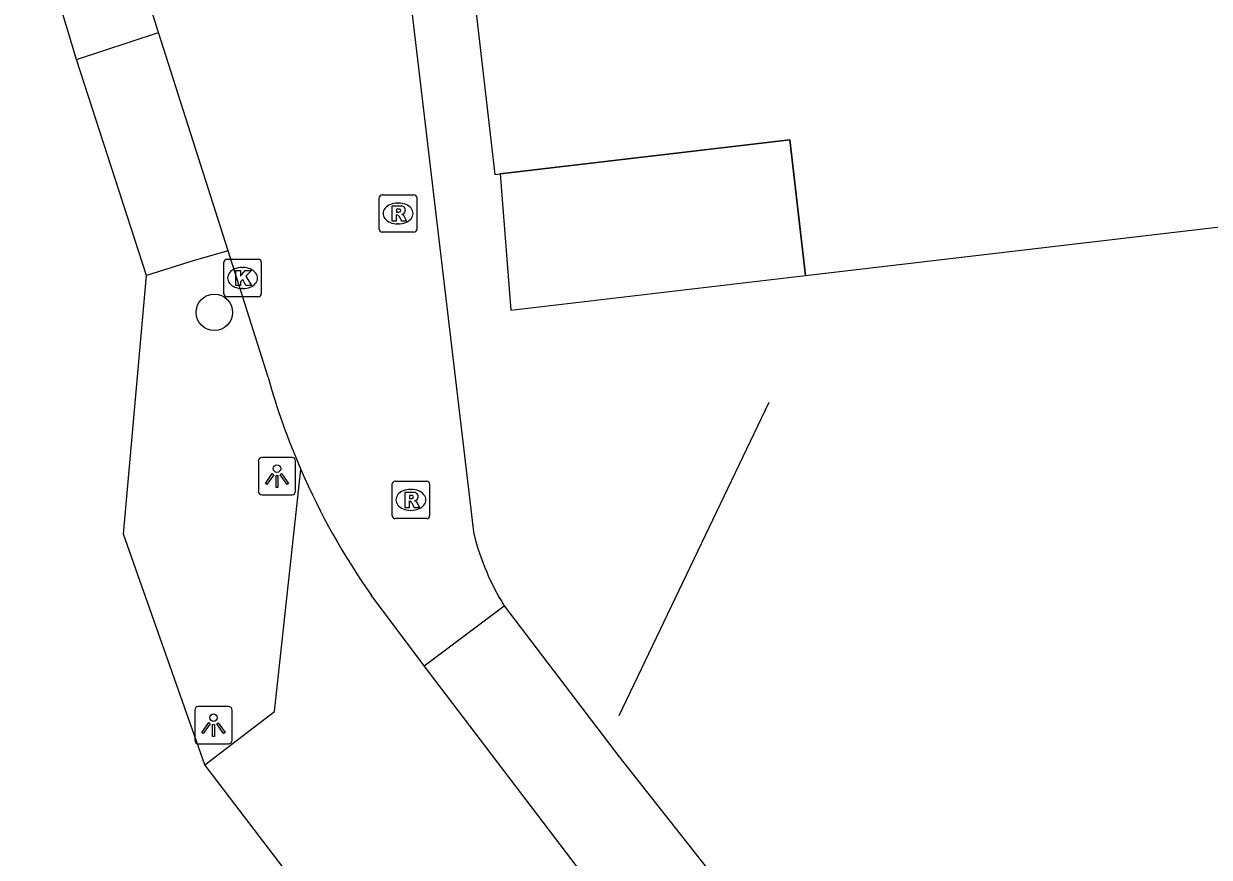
# Model space of a CAD drawing. Extents: x 160379 to 161131, y 383940 to 384849.
# Drawn here: x 160500.01 to 160531.75, y 384744.99 to 384767.3 of the extents above; entities that cross this region are included whole.
import ezdxf

# ---------------------------------------------------------------- set-up
doc = ezdxf.new("R2010")
doc.units = 0
for name, color, linetype in [('IMGEO_Boom', 7, 'Continuous'), ('IMGEO_Groenvoorziening', 7, 'Continuous'), ('IMGEO_Kolk', 7, 'Continuous'), ('IMGEO_Lichtpunt', 7, 'Continuous'), ('IMGEO_Lijnafwatering', 7, 'Continuous'), ('IMGEO_Pand', 7, 'Continuous'), ('IMGEO_Pand_overbouw', 7, 'Continuous'), ('IMGEO_Rijbaan_lokaal_open', 7, 'Continuous'), ('IMGEO_Rioolput', 7, 'Continuous'), ('IMGEO_Voetpad_open', 7, 'Continuous')]:
    doc.layers.add(name, color=color, linetype=linetype)

msp = doc.modelspace()

# ---------------------------------------------------------------- linework, layer by layer
at = {"layer": 'IMGEO_Boom'}
msp.add_circle((160505.109, 384759.574), 0.489, dxfattribs=at)
at = {"layer": 'IMGEO_Groenvoorziening'}
for points in [[(160501.414, 384766.345), (160500.558, 384769.199), (160500.005, 384770.914)], [(160504.852, 384747.466), (160502.678, 384753.641), (160503.291, 384760.559)]]:
    msp.add_lwpolyline(points, dxfattribs=at)
at = {"layer": 'IMGEO_Kolk'}
for p, q in [((160505.438, 384760.994), (160506.29, 384760.994)), ((160505.363, 384760.068), (160505.363, 384760.92)), ((160505.851, 384760.774), (160505.876, 384760.774)), ((160506.364, 384760.92), (160506.364, 384760.068)), ((160506.29, 384759.994), (160505.438, 384759.994)), ((160505.874, 384760.214), (160505.849, 384760.214))]:
    msp.add_line(p, q, dxfattribs=at)
for points in [[(160505.438, 384760.994), (160506.29, 384760.994)], [(160505.363, 384760.068), (160505.363, 384760.92)], [(160505.684, 384760.694), (160505.807, 384760.694), (160505.807, 384760.543), (160505.937, 384760.694), (160506.101, 384760.694), (160505.955, 384760.543), (160506.108, 384760.294), (160505.956, 384760.294), (160505.871, 384760.458), (160505.807, 384760.391), (160505.807, 384760.294), (160505.684, 384760.294), (160505.684, 384760.694)], [(160506.364, 384760.92), (160506.364, 384760.068)], [(160506.29, 384759.994), (160505.438, 384759.994)]]:
    msp.add_lwpolyline(points, dxfattribs=at)
for centre, start, end in [((160505.44, 384760.918), 91.552, 178.448), ((160505.44, 384760.918), 91.552, 178.448), ((160506.288, 384760.918), 1.552, 88.448), ((160506.288, 384760.918), 1.552, 88.448), ((160505.44, 384760.07), 181.552, 268.448), ((160505.44, 384760.07), 181.552, 268.448), ((160506.288, 384760.07), 271.552, 358.448), ((160506.288, 384760.07), 271.552, 358.448)]:
    msp.add_arc(centre, 0.0765, start, end, dxfattribs=at)
for centre, major_axis, ratio, start_param, end_param in [((160505.85, 384760.494), (-0.387, 0.002), 0.722429, 4.712389, 7.853982), ((160505.875, 384760.494), (-0.39, 0.002), 0.717154, 1.570796, 4.712389)]:
    msp.add_ellipse(centre, major_axis=major_axis, ratio=ratio, start_param=start_param, end_param=end_param, dxfattribs=at)
at = {"layer": 'IMGEO_Lichtpunt'}
for p, q in [((160506.287, 384755.594), (160506.287, 384754.787)), ((160506.287, 384755.594), (160506.287, 384754.787)), ((160507.189, 384755.689), (160506.381, 384755.689)), ((160507.189, 384755.689), (160506.381, 384755.689)), ((160507.283, 384754.787), (160507.283, 384755.594)), ((160507.283, 384754.787), (160507.283, 384755.594)), ((160506.381, 384754.693), (160507.189, 384754.693)), ((160506.381, 384754.693), (160507.189, 384754.693)), ((160504.586, 384748.929), (160504.586, 384748.122)), ((160504.586, 384748.929), (160504.586, 384748.122)), ((160505.488, 384749.024), (160504.68, 384749.024)), ((160505.488, 384749.024), (160504.68, 384749.024)), ((160505.582, 384748.122), (160505.582, 384748.929)), ((160505.582, 384748.122), (160505.582, 384748.929)), ((160504.68, 384748.028), (160505.488, 384748.028)), ((160504.68, 384748.028), (160505.488, 384748.028))]:
    msp.add_line(p, q, dxfattribs=at)
for points in [[(160506.661, 384755.258), (160506.7, 384755.23), (160506.512, 384754.968), (160506.474, 384754.995), (160506.661, 384755.258)], [(160506.873, 384755.23), (160506.911, 384755.257), (160507.098, 384754.995), (160507.059, 384754.967), (160506.873, 384755.23)], [(160506.763, 384755.21), (160506.81, 384755.21), (160506.81, 384754.888), (160506.763, 384754.888), (160506.763, 384755.21)], [(160504.96, 384748.593), (160504.999, 384748.565), (160504.811, 384748.303), (160504.773, 384748.33), (160504.96, 384748.593)], [(160505.172, 384748.565), (160505.21, 384748.592), (160505.397, 384748.33), (160505.358, 384748.302), (160505.172, 384748.565)], [(160505.062, 384748.545), (160505.109, 384748.545), (160505.109, 384748.223), (160505.062, 384748.223), (160505.062, 384748.545)]]:
    msp.add_lwpolyline(points, dxfattribs=at)
for centre in [(160506.786, 384755.392), (160505.085, 384748.727)]:
    msp.add_circle(centre, 0.0994, dxfattribs=at)
for centre, start, end in [((160506.381, 384755.594), 90, 180), ((160506.381, 384755.594), 90, 180), ((160507.189, 384755.594), 0, 90), ((160507.189, 384755.594), 0, 90), ((160506.381, 384754.787), 180, 270), ((160506.381, 384754.787), 180, 270), ((160507.189, 384754.787), 270, 0), ((160507.189, 384754.787), 270, 360), ((160504.68, 384748.929), 90, 180), ((160504.68, 384748.929), 90, 180), ((160505.488, 384748.929), 0, 90), ((160505.488, 384748.929), 0, 90), ((160504.68, 384748.122), 180, 270), ((160504.68, 384748.122), 180, 270), ((160505.488, 384748.122), 270, 0), ((160505.488, 384748.122), 270, 360)]:
    msp.add_arc(centre, 0.0946, start, end, dxfattribs=at)
at = {"layer": 'IMGEO_Lijnafwatering'}
msp.add_lwpolyline([(160515.948, 384748.781), (160519.966, 384757.175)], dxfattribs=at)
at = {"layer": 'IMGEO_Pand'}
msp.add_lwpolyline([(160511.548, 384772.535), (160512.616, 384763.268), (160512.757, 384763.284), (160520.512, 384764.195), (160520.938, 384760.56), (160554.293, 384764.476), (160554.31, 384764.607), (160557.652, 384764.913), (160559.736, 384747.162), (160564.727, 384747.719), (160564.978, 384745.652)], dxfattribs=at)
at = {"layer": 'IMGEO_Pand_overbouw'}
msp.add_lwpolyline([(160512.757, 384763.284), (160513.043, 384759.633), (160520.938, 384760.56), (160520.512, 384764.195)], close=True, dxfattribs=at)
at = {"layer": 'IMGEO_Rijbaan_lokaal_open'}
for points in [[(160512.061, 384753.627), (160509.415, 384775.978)], [(160503.617, 384767.067), (160502.182, 384771.623)], [(160505.478, 384761.224), (160503.617, 384767.067)], [(160506.548, 384757.837), (160505.478, 384761.224)], [(160504.852, 384747.466), (160506.72, 384748.893), (160507.423, 384755.369)], [(160510.728, 384750.113), (160509.315, 384751.998)], [(160510.728, 384750.113), (160512.869, 384751.723)], [(160515.137, 384744.326), (160510.728, 384750.113)], [(160510.755, 384744.223), (160510.5, 384744.276), (160508.419, 384742.793), (160504.852, 384747.466)]]:
    msp.add_lwpolyline(points, dxfattribs=at)
for centre, radius, start, end in [((160524.888, 384762.95), 19.039, 195.5783, 203.4644), ((160524.824, 384762.919), 18.968, 203.4552, 215.1522), ((160518.51, 384755.24), 6.647, 194.0445, 211.9453)]:
    msp.add_arc(centre, radius, start, end, dxfattribs=at)
at = {"layer": 'IMGEO_Rioolput'}
for p, q in [((160509.526, 384761.795), (160509.526, 384762.647)), ((160509.601, 384762.721), (160510.453, 384762.721)), ((160510.527, 384762.647), (160510.527, 384761.795)), ((160510.014, 384762.501), (160510.039, 384762.501)), ((160510.037, 384761.941), (160510.012, 384761.941)), ((160510.453, 384761.721), (160509.601, 384761.721)), ((160509.871, 384754.129), (160509.871, 384754.981)), ((160509.946, 384755.055), (160510.798, 384755.055)), ((160510.872, 384754.981), (160510.872, 384754.129)), ((160510.359, 384754.835), (160510.384, 384754.835)), ((160510.382, 384754.275), (160510.357, 384754.275)), ((160510.798, 384754.055), (160509.946, 384754.055))]:
    msp.add_line(p, q, dxfattribs=at)
for points in [[(160509.526, 384761.795), (160509.526, 384762.647)], [(160509.601, 384762.721), (160510.453, 384762.721)], [(160510.527, 384762.647), (160510.527, 384761.795)], [(160510.115, 384762.419), (160509.863, 384762.421), (160509.863, 384762.021)], [(160510.041, 384762.34), (160509.987, 384762.34), (160509.987, 384762.259)], [(160509.987, 384762.259), (160510.039, 384762.259)], [(160509.863, 384762.021), (160509.987, 384762.021), (160509.987, 384762.183), (160509.998, 384762.183)], [(160510.045, 384762.154), (160510.116, 384762.021), (160510.256, 384762.021), (160510.191, 384762.147)], [(160510.453, 384761.721), (160509.601, 384761.721)], [(160509.871, 384754.129), (160509.871, 384754.981)], [(160509.946, 384755.055), (160510.798, 384755.055)], [(160510.872, 384754.981), (160510.872, 384754.129)], [(160510.46, 384754.753), (160510.208, 384754.755), (160510.208, 384754.355)], [(160510.386, 384754.674), (160510.332, 384754.674), (160510.332, 384754.593)], [(160510.332, 384754.593), (160510.384, 384754.593)], [(160510.208, 384754.355), (160510.332, 384754.355), (160510.332, 384754.517), (160510.343, 384754.517)], [(160510.39, 384754.488), (160510.461, 384754.355), (160510.601, 384754.355), (160510.536, 384754.481)], [(160510.798, 384754.055), (160509.946, 384754.055)]]:
    msp.add_lwpolyline(points, dxfattribs=at)
for centre, radius, start, end in [((160509.603, 384762.645), 0.0765, 91.552, 178.448), ((160509.603, 384762.645), 0.0765, 91.552, 178.448), ((160510.451, 384762.645), 0.0765, 1.552, 88.448), ((160510.451, 384762.645), 0.0765, 1.552, 88.448), ((160510.023, 384762.448), 0.19, 274.7715, 282.9687), ((160510.047, 384762.244), 0.0964, 77.0061, 93.1865), ((160510.061, 384762.301), 0.0378, 276.6634, 79.6772), ((160510.114, 384762.309), 0.109, 350.3612, 89.416), ((160510.112, 384762.309), 0.112, 277.5842, 350.9817), ((160509.997, 384762.13), 0.0533, 26.0293, 88.6989), ((160510.096, 384762.094), 0.108, 29.5134, 73.7905), ((160509.603, 384761.797), 0.0765, 181.552, 268.448), ((160509.603, 384761.797), 0.0765, 181.552, 268.448), ((160510.451, 384761.797), 0.0765, 271.552, 358.448), ((160510.451, 384761.797), 0.0765, 271.552, 358.448), ((160509.948, 384754.979), 0.0765, 91.552, 178.448), ((160509.948, 384754.979), 0.0765, 91.552, 178.448), ((160510.796, 384754.979), 0.0765, 1.552, 88.448), ((160510.796, 384754.979), 0.0765, 1.552, 88.448), ((160510.368, 384754.782), 0.19, 274.7715, 282.9687), ((160510.392, 384754.578), 0.0964, 77.0061, 93.1865), ((160510.406, 384754.635), 0.0378, 276.6634, 79.6772), ((160510.459, 384754.643), 0.109, 350.3612, 89.416), ((160510.457, 384754.643), 0.112, 277.5842, 350.9817), ((160510.342, 384754.464), 0.0533, 26.0293, 88.6989), ((160510.441, 384754.428), 0.108, 29.5134, 73.7905), ((160509.948, 384754.131), 0.0765, 181.552, 268.448), ((160509.948, 384754.131), 0.0765, 181.552, 268.448), ((160510.796, 384754.131), 0.0765, 271.552, 358.448), ((160510.796, 384754.131), 0.0765, 271.552, 358.448)]:
    msp.add_arc(centre, radius, start, end, dxfattribs=at)
for centre, major_axis, ratio, start_param, end_param in [((160510.013, 384762.221), (-0.387, 0.002), 0.722429, 4.712389, 7.853982), ((160510.038, 384762.221), (-0.39, 0.002), 0.717154, 1.570796, 4.712389), ((160510.358, 384754.555), (-0.387, 0.002), 0.722429, 4.712389, 7.853982), ((160510.383, 384754.555), (-0.39, 0.002), 0.717154, 1.570796, 4.712389)]:
    msp.add_ellipse(centre, major_axis=major_axis, ratio=ratio, start_param=start_param, end_param=end_param, dxfattribs=at)
at = {"layer": 'IMGEO_Voetpad_open'}
for points in [[(160501.414, 384766.345), (160503.617, 384767.067)], [(160503.291, 384760.559), (160501.414, 384766.345)], [(160505.478, 384761.224), (160504.571, 384760.962), (160503.291, 384760.559)], [(160512.869, 384751.723), (160515.948, 384747.677), (160519.414, 384743.287), (160521.768, 384740.04)]]:
    msp.add_lwpolyline(points, dxfattribs=at)

doc.saveas('drawing.dxf')
